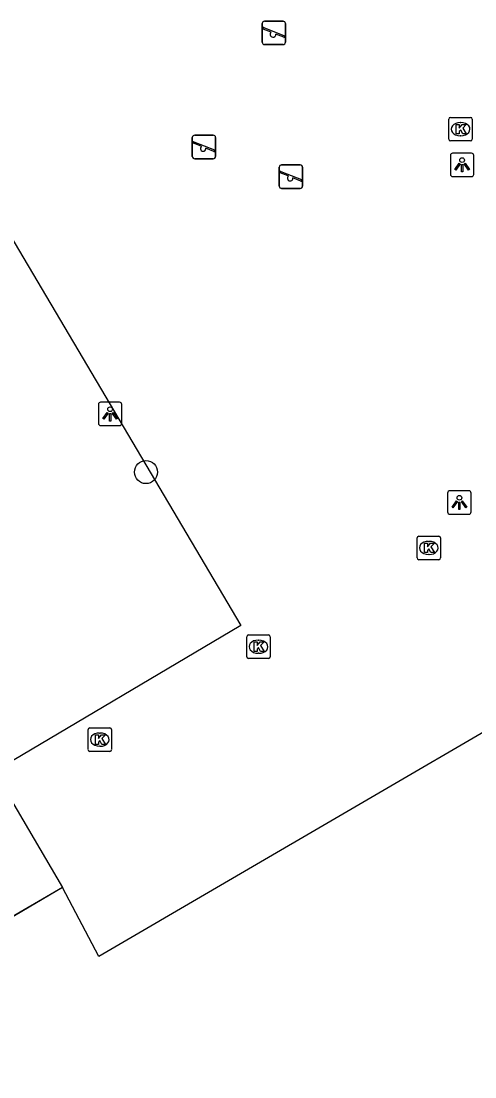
# Model space of a CAD drawing. Extents: x 158352 to 159489, y 383828 to 384597.
# Drawn here: x 158689.97 to 158709.29, y 384163.15 to 384208.08 of the extents above; entities that cross this region are included whole.
import ezdxf

# ---------------------------------------------------------------- set-up
doc = ezdxf.new("R2010")
doc.units = 0
for name, color, linetype in [('IMGEO_Boom', 7, 'Continuous'), ('IMGEO_Kolk', 7, 'Continuous'), ('IMGEO_Lichtpunt', 7, 'Continuous'), ('IMGEO_Pand', 7, 'Continuous'), ('IMGEO_Pand_vergunning_verleend', 7, 'Continuous'), ('IMGEO_Speelvoorziening', 7, 'Continuous')]:
    doc.layers.add(name, color=color, linetype=linetype)

msp = doc.modelspace()

# ---------------------------------------------------------------- linework, layer by layer
at = {"layer": 'IMGEO_Boom'}
msp.add_circle((158695.283, 384188.887), 0.489, dxfattribs=at)
at = {"layer": 'IMGEO_Kolk'}
for p, q in [((158708.177, 384203.053), (158708.177, 384203.905)), ((158708.252, 384203.979), (158709.104, 384203.979)), ((158709.178, 384203.905), (158709.178, 384203.053)), ((158708.665, 384203.759), (158708.69, 384203.759)), ((158709.104, 384202.979), (158708.252, 384202.979)), ((158708.688, 384203.199), (158708.663, 384203.199)), ((158706.826, 384185.232), (158706.826, 384186.084)), ((158706.901, 384186.158), (158707.753, 384186.158)), ((158707.314, 384185.938), (158707.339, 384185.938)), ((158707.827, 384186.084), (158707.827, 384185.232)), ((158707.753, 384185.158), (158706.901, 384185.158)), ((158707.337, 384185.378), (158707.312, 384185.378)), ((158699.574, 384181.03), (158699.574, 384181.882)), ((158699.649, 384181.956), (158700.501, 384181.956)), ((158700.575, 384181.882), (158700.575, 384181.03)), ((158700.062, 384181.736), (158700.087, 384181.736)), ((158700.501, 384180.956), (158699.649, 384180.956)), ((158700.085, 384181.176), (158700.06, 384181.176)), ((158692.818, 384177.074), (158692.818, 384177.926)), ((158692.893, 384178), (158693.745, 384178)), ((158693.819, 384177.926), (158693.819, 384177.074)), ((158693.306, 384177.78), (158693.331, 384177.78)), ((158693.745, 384177), (158692.893, 384177)), ((158693.329, 384177.22), (158693.304, 384177.22))]:
    msp.add_line(p, q, dxfattribs=at)
for points in [[(158708.177, 384203.053), (158708.177, 384203.905)], [(158708.252, 384203.979), (158709.104, 384203.979)], [(158709.178, 384203.905), (158709.178, 384203.053)], [(158708.498, 384203.679), (158708.621, 384203.679), (158708.621, 384203.528), (158708.751, 384203.679), (158708.915, 384203.679), (158708.769, 384203.528), (158708.922, 384203.279), (158708.77, 384203.279), (158708.685, 384203.443), (158708.621, 384203.376), (158708.621, 384203.279), (158708.498, 384203.279), (158708.498, 384203.679)], [(158709.104, 384202.979), (158708.252, 384202.979)], [(158706.826, 384185.232), (158706.826, 384186.084)], [(158706.901, 384186.158), (158707.753, 384186.158)], [(158707.827, 384186.084), (158707.827, 384185.232)], [(158707.147, 384185.858), (158707.27, 384185.858), (158707.27, 384185.707), (158707.4, 384185.858), (158707.564, 384185.858), (158707.418, 384185.707), (158707.571, 384185.458), (158707.419, 384185.458), (158707.334, 384185.622), (158707.27, 384185.555), (158707.27, 384185.458), (158707.147, 384185.458), (158707.147, 384185.858)], [(158707.753, 384185.158), (158706.901, 384185.158)], [(158699.574, 384181.03), (158699.574, 384181.882)], [(158699.649, 384181.956), (158700.501, 384181.956)], [(158700.575, 384181.882), (158700.575, 384181.03)], [(158699.895, 384181.656), (158700.018, 384181.656), (158700.018, 384181.505), (158700.148, 384181.656), (158700.312, 384181.656), (158700.166, 384181.505), (158700.319, 384181.256), (158700.167, 384181.256), (158700.082, 384181.42), (158700.018, 384181.353), (158700.018, 384181.256), (158699.895, 384181.256), (158699.895, 384181.656)], [(158700.501, 384180.956), (158699.649, 384180.956)], [(158692.818, 384177.074), (158692.818, 384177.926)], [(158692.893, 384178), (158693.745, 384178)], [(158693.819, 384177.926), (158693.819, 384177.074)], [(158693.139, 384177.7), (158693.262, 384177.7), (158693.262, 384177.549), (158693.392, 384177.7), (158693.556, 384177.7), (158693.41, 384177.549), (158693.563, 384177.3), (158693.411, 384177.3), (158693.326, 384177.464), (158693.262, 384177.397), (158693.262, 384177.3), (158693.139, 384177.3), (158693.139, 384177.7)], [(158693.745, 384177), (158692.893, 384177)]]:
    msp.add_lwpolyline(points, dxfattribs=at)
for centre, start, end in [((158708.254, 384203.903), 91.552, 178.448), ((158708.254, 384203.903), 91.552, 178.448), ((158709.102, 384203.903), 1.552, 88.448), ((158709.102, 384203.903), 1.552, 88.448), ((158708.254, 384203.055), 181.552, 268.448), ((158708.254, 384203.055), 181.552, 268.448), ((158709.102, 384203.055), 271.552, 358.448), ((158709.102, 384203.055), 271.552, 358.448), ((158706.903, 384186.082), 91.552, 178.448), ((158706.903, 384186.082), 91.552, 178.448), ((158707.751, 384186.082), 1.552, 88.448), ((158707.751, 384186.082), 1.552, 88.448), ((158706.903, 384185.234), 181.552, 268.448), ((158706.903, 384185.234), 181.552, 268.448), ((158707.751, 384185.234), 271.552, 358.448), ((158707.751, 384185.234), 271.552, 358.448), ((158699.651, 384181.88), 91.552, 178.448), ((158699.651, 384181.88), 91.552, 178.448), ((158700.499, 384181.88), 1.552, 88.448), ((158700.499, 384181.88), 1.552, 88.448), ((158699.651, 384181.032), 181.552, 268.448), ((158699.651, 384181.032), 181.552, 268.448), ((158700.499, 384181.032), 271.552, 358.448), ((158700.499, 384181.032), 271.552, 358.448), ((158692.895, 384177.924), 91.552, 178.448), ((158692.895, 384177.924), 91.552, 178.448), ((158693.743, 384177.924), 1.552, 88.448), ((158693.743, 384177.924), 1.552, 88.448), ((158692.895, 384177.076), 181.552, 268.448), ((158692.895, 384177.076), 181.552, 268.448), ((158693.743, 384177.076), 271.552, 358.448), ((158693.743, 384177.076), 271.552, 358.448)]:
    msp.add_arc(centre, 0.0765, start, end, dxfattribs=at)
for centre, major_axis, ratio, start_param, end_param in [((158708.664, 384203.479), (-0.387, 0.002), 0.722429, 4.712389, 7.853982), ((158708.689, 384203.479), (-0.39, 0.002), 0.717154, 1.570796, 4.712389), ((158707.313, 384185.658), (-0.387, 0.002), 0.722429, 4.712389, 7.853982), ((158707.338, 384185.658), (-0.39, 0.002), 0.717154, 1.570796, 4.712389), ((158700.061, 384181.456), (-0.387, 0.002), 0.722429, 4.712389, 7.853982), ((158700.086, 384181.456), (-0.39, 0.002), 0.717154, 1.570796, 4.712389), ((158693.305, 384177.5), (-0.387, 0.002), 0.722429, 4.712389, 7.853982), ((158693.33, 384177.5), (-0.39, 0.002), 0.717154, 1.570796, 4.712389)]:
    msp.add_ellipse(centre, major_axis=major_axis, ratio=ratio, start_param=start_param, end_param=end_param, dxfattribs=at)
at = {"layer": 'IMGEO_Lichtpunt'}
for p, q in [((158708.247, 384202.364), (158708.247, 384201.557)), ((158708.247, 384202.364), (158708.247, 384201.557)), ((158709.149, 384202.459), (158708.341, 384202.459)), ((158709.149, 384202.459), (158708.341, 384202.459)), ((158709.243, 384201.557), (158709.243, 384202.364)), ((158709.243, 384201.557), (158709.243, 384202.364)), ((158708.341, 384201.463), (158709.149, 384201.463)), ((158708.341, 384201.463), (158709.149, 384201.463)), ((158693.259, 384191.765), (158693.259, 384190.958)), ((158693.259, 384191.765), (158693.259, 384190.958)), ((158694.161, 384191.86), (158693.353, 384191.86)), ((158694.161, 384191.86), (158693.353, 384191.86)), ((158694.255, 384190.958), (158694.255, 384191.765)), ((158694.255, 384190.958), (158694.255, 384191.765)), ((158693.353, 384190.864), (158694.161, 384190.864)), ((158693.353, 384190.864), (158694.161, 384190.864)), ((158708.129, 384187.996), (158708.129, 384187.189)), ((158708.129, 384187.996), (158708.129, 384187.189)), ((158709.031, 384188.091), (158708.223, 384188.091)), ((158709.031, 384188.091), (158708.223, 384188.091)), ((158709.125, 384187.189), (158709.125, 384187.996)), ((158709.125, 384187.189), (158709.125, 384187.996)), ((158708.223, 384187.095), (158709.031, 384187.095)), ((158708.223, 384187.095), (158709.031, 384187.095))]:
    msp.add_line(p, q, dxfattribs=at)
for points in [[(158708.621, 384202.028), (158708.66, 384202), (158708.472, 384201.738), (158708.434, 384201.765), (158708.621, 384202.028)], [(158708.723, 384201.98), (158708.77, 384201.98), (158708.77, 384201.658), (158708.723, 384201.658), (158708.723, 384201.98)], [(158708.833, 384202), (158708.871, 384202.027), (158709.058, 384201.765), (158709.019, 384201.737), (158708.833, 384202)], [(158693.633, 384191.429), (158693.672, 384191.401), (158693.484, 384191.139), (158693.446, 384191.166), (158693.633, 384191.429)], [(158693.735, 384191.381), (158693.782, 384191.381), (158693.782, 384191.059), (158693.735, 384191.059), (158693.735, 384191.381)], [(158693.845, 384191.401), (158693.883, 384191.428), (158694.07, 384191.166), (158694.031, 384191.138), (158693.845, 384191.401)], [(158708.503, 384187.66), (158708.542, 384187.632), (158708.354, 384187.37), (158708.316, 384187.397), (158708.503, 384187.66)], [(158708.605, 384187.612), (158708.652, 384187.612), (158708.652, 384187.29), (158708.605, 384187.29), (158708.605, 384187.612)], [(158708.715, 384187.632), (158708.753, 384187.659), (158708.94, 384187.397), (158708.901, 384187.369), (158708.715, 384187.632)]]:
    msp.add_lwpolyline(points, dxfattribs=at)
for centre in [(158708.746, 384202.162), (158693.758, 384191.563), (158708.628, 384187.794)]:
    msp.add_circle(centre, 0.0994, dxfattribs=at)
for centre, start, end in [((158708.341, 384202.364), 90, 180), ((158708.341, 384202.364), 90, 180), ((158709.149, 384202.364), 0, 90), ((158709.149, 384202.364), 0, 90), ((158708.341, 384201.557), 180, 270), ((158708.341, 384201.557), 180, 270), ((158709.149, 384201.557), 270, 0), ((158709.149, 384201.557), 270, 360), ((158693.353, 384191.765), 90, 180), ((158693.353, 384191.765), 90, 180), ((158694.161, 384191.765), 0, 90), ((158694.161, 384191.765), 0, 90), ((158693.353, 384190.958), 180, 270), ((158693.353, 384190.958), 180, 270), ((158694.161, 384190.958), 270, 0), ((158694.161, 384190.958), 270, 360), ((158708.223, 384187.996), 90, 180), ((158708.223, 384187.996), 90, 180), ((158709.031, 384187.996), 0, 90), ((158709.031, 384187.996), 0, 90), ((158708.223, 384187.189), 180, 270), ((158708.223, 384187.189), 180, 270), ((158709.031, 384187.189), 270, 0), ((158709.031, 384187.189), 270, 360)]:
    msp.add_arc(centre, 0.0946, start, end, dxfattribs=at)
at = {"layer": 'IMGEO_Pand'}
msp.add_lwpolyline([(158705.587, 384147.238), (158703.871, 384150.068), (158727.441, 384163.801), (158727.604, 384163.526), (158727.921, 384163.713), (158725.073, 384168.559), (158724.989, 384168.703), (158724.981, 384168.716), (158724.563, 384169.427), (158722.428, 384168.028), (158718.123, 384175.417), (158720.325, 384176.703), (158716.968, 384182.45), (158716.653, 384182.267), (158716.807, 384181.994), (158698.464, 384171.293), (158693.277, 384168.267), (158691.734, 384171.213), (158681.775, 384165.414)], dxfattribs=at)
at = {"layer": 'IMGEO_Pand_vergunning_verleend'}
msp.add_lwpolyline([(158663.73, 384199.45), (158670.25, 384203.312), (158671.756, 384200.771), (158684.094, 384208.079), (158699.326, 384182.365), (158688.816, 384176.139), (158691.734, 384171.213), (158689.137, 384169.675), (158686.219, 384174.601), (158680.468, 384171.194), (158663.73, 384199.45)], dxfattribs=at)
at = {"layer": 'IMGEO_Speelvoorziening'}
for p, q in [((158700.232, 384207.177), (158700.232, 384207.977)), ((158700.232, 384207.977), (158700.232, 384207.177)), ((158700.332, 384208.077), (158701.122, 384208.077)), ((158701.122, 384208.077), (158700.332, 384208.077)), ((158701.222, 384207.977), (158701.222, 384207.177)), ((158701.222, 384207.177), (158701.222, 384207.977)), ((158700.615, 384207.605), (158700.276, 384207.742)), ((158700.301, 384207.802), (158701.177, 384207.449)), ((158701.153, 384207.389), (158700.813, 384207.526)), ((158701.122, 384207.077), (158700.332, 384207.077)), ((158700.332, 384207.077), (158701.122, 384207.077)), ((158697.258, 384202.323), (158697.258, 384203.123)), ((158697.258, 384203.123), (158697.258, 384202.323)), ((158697.358, 384203.223), (158698.148, 384203.223)), ((158698.148, 384203.223), (158697.358, 384203.223)), ((158698.248, 384203.123), (158698.248, 384202.323)), ((158698.248, 384202.323), (158698.248, 384203.123)), ((158697.641, 384202.751), (158697.302, 384202.888)), ((158697.327, 384202.948), (158698.203, 384202.595)), ((158698.179, 384202.535), (158697.839, 384202.672)), ((158698.148, 384202.223), (158697.358, 384202.223)), ((158697.358, 384202.223), (158698.148, 384202.223)), ((158700.96, 384201.06), (158700.96, 384201.86)), ((158700.96, 384201.86), (158700.96, 384201.06)), ((158701.343, 384201.488), (158701.004, 384201.625)), ((158701.029, 384201.685), (158701.905, 384201.332)), ((158701.06, 384201.96), (158701.85, 384201.96)), ((158701.85, 384201.96), (158701.06, 384201.96)), ((158701.95, 384201.86), (158701.95, 384201.06)), ((158701.95, 384201.06), (158701.95, 384201.86)), ((158701.881, 384201.272), (158701.541, 384201.409)), ((158701.85, 384200.96), (158701.06, 384200.96)), ((158701.06, 384200.96), (158701.85, 384200.96))]:
    msp.add_line(p, q, dxfattribs=at)
for centre, radius, start, end in [((158700.332, 384207.977), 0.1, 90, 180), ((158700.332, 384207.977), 0.1, 90, 180), ((158701.122, 384207.977), 0.1, 0, 90), ((158701.122, 384207.977), 0.1, 360, 90), ((158700.289, 384207.772), 0.0327, 68.078, 248.078), ((158700.694, 384207.515), 0.12, 130.9928, 5.1632), ((158701.165, 384207.419), 0.0327, 248.078, 68.078), ((158700.332, 384207.177), 0.1, 180, 270), ((158700.332, 384207.177), 0.1, 180, 270), ((158701.122, 384207.177), 0.1, 270, 0), ((158701.122, 384207.177), 0.1, 270, 0), ((158697.358, 384203.123), 0.1, 90, 180), ((158697.358, 384203.123), 0.1, 90, 180), ((158698.148, 384203.123), 0.1, 0, 90), ((158698.148, 384203.123), 0.1, 360, 90), ((158697.315, 384202.918), 0.0327, 68.078, 248.078), ((158697.72, 384202.661), 0.12, 130.9928, 5.1632), ((158698.191, 384202.565), 0.0327, 248.078, 68.078), ((158697.358, 384202.323), 0.1, 180, 270), ((158697.358, 384202.323), 0.1, 180, 270), ((158698.148, 384202.323), 0.1, 270, 0), ((158698.148, 384202.323), 0.1, 270, 0), ((158701.06, 384201.86), 0.1, 90, 180), ((158701.06, 384201.86), 0.1, 90, 180), ((158701.017, 384201.655), 0.0327, 68.078, 248.078), ((158701.85, 384201.86), 0.1, 0, 90), ((158701.85, 384201.86), 0.1, 360, 90), ((158701.422, 384201.398), 0.12, 130.9928, 5.1632), ((158701.893, 384201.302), 0.0327, 248.078, 68.078), ((158701.06, 384201.06), 0.1, 180, 270), ((158701.06, 384201.06), 0.1, 180, 270), ((158701.85, 384201.06), 0.1, 270, 0), ((158701.85, 384201.06), 0.1, 270, 0)]:
    msp.add_arc(centre, radius, start, end, dxfattribs=at)

doc.saveas('drawing.dxf')
